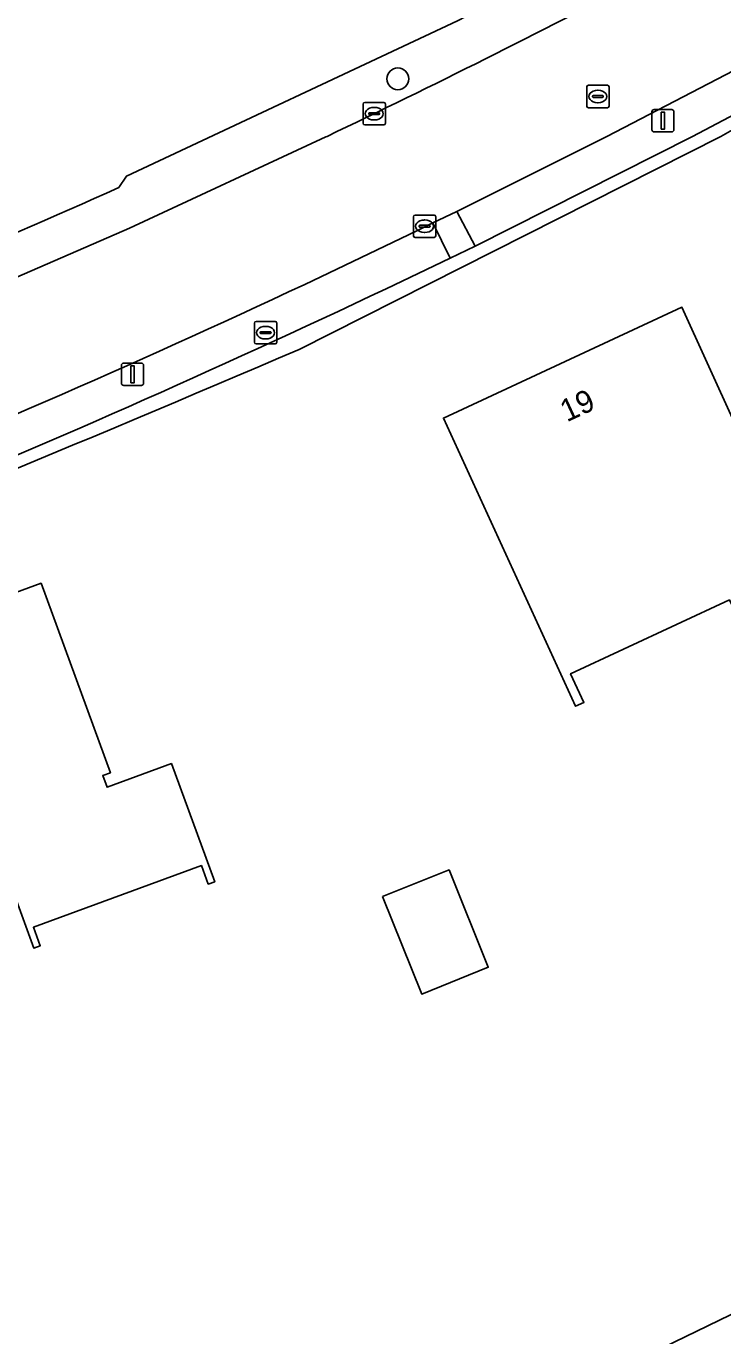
# Model space of a CAD drawing. Extents: x 162661 to 163484, y 380247 to 381230.
# Drawn here: x 163263.1 to 163294.2, y 380696.4 to 380754.9 of the extents above; entities that cross this region are included whole.
import ezdxf

# ---------------------------------------------------------------- set-up
doc = ezdxf.new("R2010")
doc.units = 0
for name, color, linetype in [('IMGEO_Boom', 7, 'Continuous'), ('IMGEO_Brandkraan', 7, 'Continuous'), ('IMGEO_Erf', 7, 'Continuous'), ('IMGEO_Gemengd_bos', 7, 'Continuous'), ('IMGEO_Groenvoorziening', 7, 'Continuous'), ('IMGEO_Haag', 7, 'Continuous'), ('IMGEO_Kolk', 7, 'Continuous'), ('IMGEO_Lichtmast', 7, 'Continuous'), ('IMGEO_Pand', 7, 'Continuous'), ('IMGEO_Pand_nummerreeks', 7, 'Continuous'), ('IMGEO_Parkeervlak_halfverhard', 7, 'Continuous'), ('IMGEO_Rijbaan_lokaal_gesloten', 7, 'Continuous'), ('IMGEO_Rioolput', 7, 'Continuous'), ('IMGEO_Voetpad_open', 7, 'Continuous')]:
    doc.layers.add(name, color=color, linetype=linetype)

msp = doc.modelspace()

# ---------------------------------------------------------------- linework, layer by layer
at = {"layer": 'IMGEO_Boom'}
msp.add_circle((163279.664, 380752.573), 0.489, dxfattribs=at)
at = {"layer": 'IMGEO_Brandkraan'}
for p, q in [((163273.253, 380740.806), (163273.253, 380741.658)), ((163273.328, 380741.732), (163274.18, 380741.732)), ((163273.512, 380741.226), (163273.512, 380741.238)), ((163273.95, 380741.189), (163273.552, 380741.189)), ((163273.555, 380741.275), (163273.953, 380741.275)), ((163273.741, 380741.512), (163273.766, 380741.512)), ((163273.996, 380741.238), (163273.996, 380741.226)), ((163274.254, 380741.658), (163274.254, 380740.806)), ((163274.18, 380740.732), (163273.328, 380740.732)), ((163273.764, 380740.952), (163273.739, 380740.952))]:
    msp.add_line(p, q, dxfattribs=at)
for points in [[(163273.253, 380740.806), (163273.253, 380741.658)], [(163273.328, 380741.732), (163274.18, 380741.732)], [(163274.254, 380741.658), (163274.254, 380740.806)], [(163274.18, 380740.732), (163273.328, 380740.732)]]:
    msp.add_lwpolyline(points, dxfattribs=at)
for centre, radius, start, end in [((163273.33, 380741.656), 0.0765, 91.55205, 178.44795), ((163273.33, 380741.656), 0.0765, 91.55205, 178.44795), ((163273.552, 380741.235), 0.0403, 85.87752, 175.75265), ((163273.549, 380741.225), 0.0366, 178.93798, 274.71019), ((163273.953, 380741.232), 0.043, 264.86636, 352.45326), ((163273.957, 380741.237), 0.0386, 1.73085, 96.63898), ((163274.178, 380741.656), 0.0765, 1.55205, 88.44795), ((163274.178, 380741.656), 0.0765, 1.55205, 88.44795), ((163273.33, 380740.808), 0.0765, 181.55205, 268.44795), ((163273.33, 380740.808), 0.0765, 181.55205, 268.44795), ((163274.178, 380740.808), 0.0765, 271.55205, 358.44795), ((163274.178, 380740.808), 0.0765, 271.55205, 358.44795)]:
    msp.add_arc(centre, radius, start, end, dxfattribs=at)
for centre, major_axis, ratio, start_param, end_param in [((163273.74, 380741.232), (-0.387, 0.002), 0.722429, 4.712389, 7.853982), ((163273.765, 380741.232), (-0.39, 0.002), 0.717154, 1.570796, 4.712389)]:
    msp.add_ellipse(centre, major_axis=major_axis, ratio=ratio, start_param=start_param, end_param=end_param, dxfattribs=at)
at = {"layer": 'IMGEO_Erf'}
for points in [[(163451.133, 380881.387), (163440.179, 380871.118), (163439.241, 380870.239), (163417.108, 380849.49), (163414.488, 380847.033), (163386.009, 380820.336), (163376.59, 380811.733), (163366.359, 380802.124), (163352.112, 380789.535), (163341.354, 380781.107), (163338.598, 380779.082), (163335.804, 380777.03), (163332.23, 380774.404), (163329.319, 380772.403), (163326.313, 380770.336), (163317.99, 380764.614), (163303.952, 380755.635), (163300.552, 380753.691), (163297.434, 380751.907), (163294.098, 380750), (163275.249, 380740.479)], [(163195.703, 380607.276), (163192.683, 380638.447), (163191.078, 380656.967), (163189.778, 380667.06), (163216.199, 380669.241), (163243.791, 380678.445), (163283.606, 380692.056), (163296.994, 380698.547), (163313.614, 380707.452), (163315.494, 380708.247), (163338.618, 380722.019), (163360.626, 380736.309), (163381.367, 380750.918), (163382.181, 380751.803), (163374.391, 380762.039), (163473.12, 380851.238)], [(163267.198, 380747.716), (163267.534, 380748.225), (163282.331, 380755.165), (163293.264, 380760.865), (163293.739, 380760.802), (163297.826, 380763.387), (163300.998, 380765.394), (163304.376, 380767.584), (163322.902, 380779.738)]]:
    msp.add_lwpolyline(points, dxfattribs=at)
for points in [[(163281.699, 380737.414), (163292.362, 380742.364), (163295.911, 380734.575), (163297.118, 380735.135), (163299.25, 380730.546), (163295.236, 380728.681), (163295.463, 380728.191), (163295.082, 380728.014), (163294.488, 380729.293), (163287.387, 380725.994), (163287.981, 380724.715), (163287.601, 380724.538)], [(163258.147, 380722.668), (163256.427, 380727.362), (163263.72, 380730.034), (163266.82, 380721.574), (163266.472, 380721.447), (163266.665, 380720.921), (163269.548, 380721.977), (163271.481, 380716.7), (163271.19, 380716.593), (163270.887, 380717.42), (163263.376, 380714.667), (163263.678, 380713.841), (163263.387, 380713.735), (163261.45, 380719.021), (163261.685, 380719.107), (163261.488, 380719.644), (163259.519, 380718.923)], [(163278.984, 380716.036), (163281.957, 380717.23), (163283.705, 380712.879), (163280.732, 380711.685)]]:
    msp.add_lwpolyline(points, close=True, dxfattribs=at)
for centre, radius, start, end in [((163142.434, 381025.573), 304.582, 290.53659, 294.1812), ((162843.961, 381747.352), 1095.355, 291.514053, 293.187575)]:
    msp.add_arc(centre, radius, start, end, dxfattribs=at)
at = {"layer": 'IMGEO_Gemengd_bos'}
msp.add_lwpolyline([(163382.181, 380751.803), (163381.367, 380750.918), (163360.626, 380736.309), (163338.618, 380722.019), (163315.494, 380708.247), (163313.614, 380707.452), (163296.994, 380698.547), (163283.606, 380692.056), (163243.791, 380678.445), (163216.199, 380669.241), (163189.778, 380667.06), (163191.078, 380656.967), (163192.683, 380638.447), (163195.703, 380607.276), (163197.366, 380590.383), (163195.329, 380590.318), (163195.994, 380576.944)], dxfattribs=at)
at = {"layer": 'IMGEO_Groenvoorziening'}
for points in [[(163298.915, 380761.754), (163297.826, 380763.387), (163293.739, 380760.802), (163293.264, 380760.865), (163282.331, 380755.165), (163267.534, 380748.225), (163267.198, 380747.716)], [(163294.098, 380750), (163297.434, 380751.907), (163297.211, 380752.298), (163292.832, 380750), (163283.121, 380745.094), (163282.009, 380744.56)], [(163249.283, 380740.347), (163249.96, 380738.497), (163255.863, 380740.782), (163267.666, 380745.904), (163276.451, 380749.977), (163276.5, 380750)], [(163275.249, 380740.479), (163294.098, 380750)]]:
    msp.add_lwpolyline(points, dxfattribs=at)
for centre, radius, start, end in [((163092.411, 381135.388), 427.098, 295.53243, 297.64963), ((163142.434, 381025.573), 304.582, 290.53659, 294.1812), ((163072.398, 381179.996), 483.261, 292.69928, 295.7053), ((162843.961, 381747.352), 1095.355, 291.514053, 293.187575)]:
    msp.add_arc(centre, radius, start, end, dxfattribs=at)
at = {"layer": 'IMGEO_Haag'}
for points in [[(163294.098, 380750), (163297.434, 380751.907), (163297.211, 380752.298), (163292.832, 380750), (163283.121, 380745.094), (163282.009, 380744.56)], [(163275.249, 380740.479), (163294.098, 380750)]]:
    msp.add_lwpolyline(points, dxfattribs=at)
for centre, radius, start, end in [((163072.398, 381179.996), 483.261, 292.69928, 295.7053), ((162843.961, 381747.352), 1095.355, 291.514053, 293.187575)]:
    msp.add_arc(centre, radius, start, end, dxfattribs=at)
at = {"layer": 'IMGEO_Kolk'}
for p, q in [((163278.11, 380750.589), (163278.11, 380751.441)), ((163278.185, 380751.515), (163279.037, 380751.515)), ((163278.598, 380751.295), (163278.623, 380751.295)), ((163279.111, 380751.441), (163279.111, 380750.589)), ((163278.369, 380751.009), (163278.369, 380751.021)), ((163278.807, 380750.972), (163278.409, 380750.972)), ((163278.412, 380751.058), (163278.81, 380751.058)), ((163278.621, 380750.735), (163278.596, 380750.735)), ((163278.853, 380751.021), (163278.853, 380751.009)), ((163279.037, 380750.515), (163278.185, 380750.515)), ((163280.435, 380746.485), (163281.287, 380746.485)), ((163280.36, 380745.559), (163280.36, 380746.411)), ((163280.619, 380745.979), (163280.619, 380745.991)), ((163281.057, 380745.942), (163280.659, 380745.942)), ((163280.662, 380746.028), (163281.06, 380746.028)), ((163280.848, 380746.265), (163280.873, 380746.265)), ((163281.103, 380745.991), (163281.103, 380745.979)), ((163281.361, 380746.411), (163281.361, 380745.559)), ((163281.287, 380745.485), (163280.435, 380745.485)), ((163280.871, 380745.705), (163280.846, 380745.705))]:
    msp.add_line(p, q, dxfattribs=at)
for points in [[(163278.11, 380750.589), (163278.11, 380751.441)], [(163278.185, 380751.515), (163279.037, 380751.515)], [(163279.111, 380751.441), (163279.111, 380750.589)], [(163279.037, 380750.515), (163278.185, 380750.515)], [(163280.435, 380746.485), (163281.287, 380746.485)], [(163280.36, 380745.559), (163280.36, 380746.411)], [(163281.361, 380746.411), (163281.361, 380745.559)], [(163281.287, 380745.485), (163280.435, 380745.485)]]:
    msp.add_lwpolyline(points, dxfattribs=at)
for centre, radius, start, end in [((163278.187, 380751.439), 0.0765, 91.55205, 178.44795), ((163278.187, 380751.439), 0.0765, 91.55205, 178.44795), ((163279.035, 380751.439), 0.0765, 1.55205, 88.44795), ((163279.035, 380751.439), 0.0765, 1.55205, 88.44795), ((163278.187, 380750.591), 0.0765, 181.55205, 268.44795), ((163278.187, 380750.591), 0.0765, 181.55205, 268.44795), ((163278.409, 380751.018), 0.0403, 85.87752, 175.75265), ((163278.406, 380751.008), 0.0366, 178.93798, 274.71019), ((163278.81, 380751.015), 0.043, 264.86636, 352.45326), ((163278.814, 380751.02), 0.0386, 1.73085, 96.63898), ((163279.035, 380750.591), 0.0765, 271.55205, 358.44795), ((163279.035, 380750.591), 0.0765, 271.55205, 358.44795), ((163280.437, 380746.409), 0.0765, 91.55205, 178.44795), ((163280.437, 380746.409), 0.0765, 91.55205, 178.44795), ((163281.285, 380746.409), 0.0765, 1.55205, 88.44795), ((163281.285, 380746.409), 0.0765, 1.55205, 88.44795), ((163280.659, 380745.988), 0.0403, 85.87752, 175.75265), ((163280.656, 380745.978), 0.0366, 178.93798, 274.71019), ((163281.06, 380745.985), 0.043, 264.86636, 352.45326), ((163281.064, 380745.99), 0.0386, 1.73085, 96.63898), ((163280.437, 380745.561), 0.0765, 181.55205, 268.44795), ((163280.437, 380745.561), 0.0765, 181.55205, 268.44795), ((163281.285, 380745.561), 0.0765, 271.55205, 358.44795), ((163281.285, 380745.561), 0.0765, 271.55205, 358.44795)]:
    msp.add_arc(centre, radius, start, end, dxfattribs=at)
for centre, major_axis, ratio, start_param, end_param in [((163278.597, 380751.015), (-0.387, 0.002), 0.722429, 4.712389, 7.853982), ((163278.622, 380751.015), (-0.39, 0.002), 0.717154, 1.570796, 4.712389), ((163280.847, 380745.985), (-0.387, 0.002), 0.722429, 4.712389, 7.853982), ((163280.872, 380745.985), (-0.39, 0.002), 0.717154, 1.570796, 4.712389)]:
    msp.add_ellipse(centre, major_axis=major_axis, ratio=ratio, start_param=start_param, end_param=end_param, dxfattribs=at)
at = {"layer": 'IMGEO_Lichtmast'}
for p, q in [((163291.119, 380751.2), (163291.909, 380751.2)), ((163291.909, 380751.2), (163291.119, 380751.2)), ((163291.019, 380750.3), (163291.019, 380751.1)), ((163291.019, 380751.1), (163291.019, 380750.3)), ((163292.009, 380751.1), (163292.009, 380750.3)), ((163292.009, 380750.3), (163292.009, 380751.1)), ((163291.909, 380750.2), (163291.119, 380750.2)), ((163291.119, 380750.2), (163291.909, 380750.2)), ((163267.311, 380738.972), (163267.311, 380739.772)), ((163267.311, 380739.772), (163267.311, 380738.972)), ((163267.411, 380739.872), (163268.201, 380739.872)), ((163268.201, 380739.872), (163267.411, 380739.872)), ((163268.301, 380739.772), (163268.301, 380738.972)), ((163268.301, 380738.972), (163268.301, 380739.772)), ((163268.201, 380738.872), (163267.411, 380738.872)), ((163267.411, 380738.872), (163268.201, 380738.872))]:
    msp.add_line(p, q, dxfattribs=at)
for points in [[(163291.439, 380751.075), (163291.589, 380751.075), (163291.589, 380750.325), (163291.439, 380750.325), (163291.439, 380751.075)], [(163267.731, 380739.747), (163267.881, 380739.747), (163267.881, 380738.997), (163267.731, 380738.997), (163267.731, 380739.747)]]:
    msp.add_lwpolyline(points, dxfattribs=at)
for centre, start, end in [((163291.119, 380751.1), 90, 180), ((163291.119, 380751.1), 90, 180), ((163291.909, 380751.1), 0, 90), ((163291.909, 380751.1), 360, 90), ((163291.119, 380750.3), 180, 270), ((163291.119, 380750.3), 180, 270), ((163291.909, 380750.3), 270, 0), ((163291.909, 380750.3), 270, 0), ((163267.411, 380739.772), 90, 180), ((163267.411, 380739.772), 90, 180), ((163268.201, 380739.772), 0, 90), ((163268.201, 380739.772), 360, 90), ((163267.411, 380738.972), 180, 270), ((163267.411, 380738.972), 180, 270), ((163268.201, 380738.972), 270, 0), ((163268.201, 380738.972), 270, 0)]:
    msp.add_arc(centre, 0.1, start, end, dxfattribs=at)
at = {"layer": 'IMGEO_Pand'}
for points in [[(163297.118, 380735.135), (163295.911, 380734.575), (163292.362, 380742.364), (163281.699, 380737.414), (163287.601, 380724.538), (163287.981, 380724.715), (163287.387, 380725.994), (163294.488, 380729.293), (163295.082, 380728.014), (163295.463, 380728.191), (163295.236, 380728.681), (163299.25, 380730.546)], [(163259.519, 380718.923), (163261.488, 380719.644), (163261.685, 380719.107), (163261.45, 380719.021), (163263.387, 380713.735), (163263.678, 380713.841), (163263.376, 380714.667), (163270.887, 380717.42), (163271.19, 380716.593), (163271.481, 380716.7), (163269.548, 380721.977), (163266.665, 380720.921), (163266.472, 380721.447), (163266.82, 380721.574), (163263.72, 380730.034), (163256.427, 380727.362), (163258.147, 380722.668)], [(163278.984, 380716.036), (163280.732, 380711.685), (163283.705, 380712.879), (163281.957, 380717.23)]]:
    msp.add_lwpolyline(points, close=True, dxfattribs=at)
at = {"layer": 'IMGEO_Parkeervlak_halfverhard'}
msp.add_lwpolyline([(163292.832, 380750), (163297.211, 380752.298), (163296.346, 380753.813), (163296.274, 380753.772), (163296.201, 380753.731), (163289.013, 380750), (163282.299, 380746.646), (163283.121, 380745.094)], close=True, dxfattribs=at)
msp.add_lwpolyline([(163282.009, 380744.56), (163281.232, 380746.134)], dxfattribs=at)
for centre, radius, start, end in [((163100.068, 381116.482), 412.283, 292.53469, 296.06658), ((163072.398, 381179.996), 483.261, 292.69928, 295.7053)]:
    msp.add_arc(centre, radius, start, end, dxfattribs=at)
at = {"layer": 'IMGEO_Rijbaan_lokaal_gesloten'}
for points in [[(163281.232, 380746.134), (163282.299, 380746.646), (163289.013, 380750), (163296.201, 380753.731), (163296.274, 380753.772), (163296.346, 380753.813)], [(163276.5, 380750), (163276.451, 380749.977), (163267.666, 380745.904), (163255.863, 380740.782), (163249.96, 380738.497), (163246.551, 380737.178)]]:
    msp.add_lwpolyline(points, dxfattribs=at)
for centre, radius, start, end in [((163092.411, 381135.388), 427.098, 295.53243, 297.64963), ((163100.068, 381116.482), 412.283, 292.53469, 296.06658)]:
    msp.add_arc(centre, radius, start, end, dxfattribs=at)
at = {"layer": 'IMGEO_Rioolput'}
for p, q in [((163288.182, 380752.283), (163289.034, 380752.283)), ((163288.107, 380751.357), (163288.107, 380752.209)), ((163288.366, 380751.777), (163288.366, 380751.789)), ((163288.804, 380751.74), (163288.406, 380751.74)), ((163288.409, 380751.826), (163288.807, 380751.826)), ((163288.595, 380752.063), (163288.62, 380752.063)), ((163288.85, 380751.789), (163288.85, 380751.777)), ((163289.108, 380752.209), (163289.108, 380751.357)), ((163289.034, 380751.283), (163288.182, 380751.283)), ((163288.618, 380751.503), (163288.593, 380751.503))]:
    msp.add_line(p, q, dxfattribs=at)
for points in [[(163288.182, 380752.283), (163289.034, 380752.283)], [(163288.107, 380751.357), (163288.107, 380752.209)], [(163289.108, 380752.209), (163289.108, 380751.357)], [(163289.034, 380751.283), (163288.182, 380751.283)]]:
    msp.add_lwpolyline(points, dxfattribs=at)
for centre, radius, start, end in [((163288.184, 380752.207), 0.0765, 91.55205, 178.44795), ((163288.184, 380752.207), 0.0765, 91.55205, 178.44795), ((163289.032, 380752.207), 0.0765, 1.55205, 88.44795), ((163289.032, 380752.207), 0.0765, 1.55205, 88.44795), ((163288.406, 380751.786), 0.0403, 85.87752, 175.75265), ((163288.403, 380751.776), 0.0366, 178.93798, 274.71019), ((163288.807, 380751.783), 0.043, 264.86636, 352.45326), ((163288.811, 380751.788), 0.0386, 1.73085, 96.63898), ((163288.184, 380751.359), 0.0765, 181.55205, 268.44795), ((163288.184, 380751.359), 0.0765, 181.55205, 268.44795), ((163289.032, 380751.359), 0.0765, 271.55205, 358.44795), ((163289.032, 380751.359), 0.0765, 271.55205, 358.44795)]:
    msp.add_arc(centre, radius, start, end, dxfattribs=at)
for centre, major_axis, ratio, start_param, end_param in [((163288.594, 380751.783), (-0.387, 0.002), 0.722429, 4.712389, 7.853982), ((163288.619, 380751.783), (-0.39, 0.002), 0.717154, 1.570796, 4.712389)]:
    msp.add_ellipse(centre, major_axis=major_axis, ratio=ratio, start_param=start_param, end_param=end_param, dxfattribs=at)
at = {"layer": 'IMGEO_Voetpad_open'}
msp.add_lwpolyline([(163283.121, 380745.094), (163282.299, 380746.646), (163281.232, 380746.134), (163282.009, 380744.56)], close=True, dxfattribs=at)

# ---------------------------------------------------------------- texts
at = {"layer": 'IMGEO_Pand_nummerreeks'}
msp.add_text('19', height=1, rotation=24.90075, dxfattribs=at).set_placement((163287.218, 380737.22))

doc.saveas('drawing.dxf')
